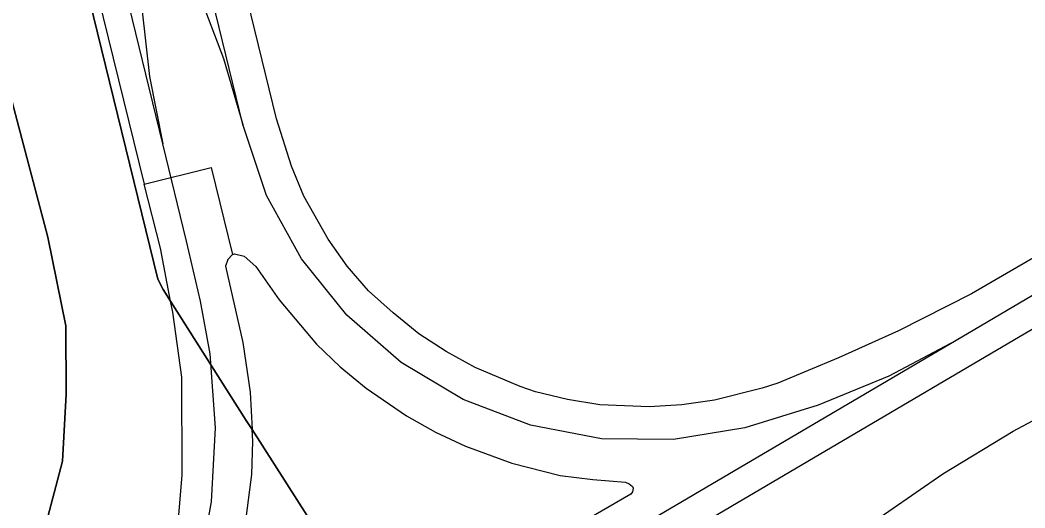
# Model space of a CAD drawing. Extents: x -263423 to -261326, y -1240067 to -1237864.
# Drawn here: x -262205.4 to -262144.2, y -1239476.7 to -1239447 of the extents above; entities that cross this region are included whole.
import ezdxf

# ---------------------------------------------------------------- set-up
doc = ezdxf.new("R2010")
doc.units = 0
for name, color, linetype in [('body_kn', 7, 'Continuous'), ('kladpar_hranice', 7, 'Continuous'), ('kladpar_plochy', 7, 'Continuous'), ('linie', 7, 'Continuous'), ('zappar_hrandruhpozemk', 7, 'Continuous')]:
    doc.layers.add(name, color=color, linetype=linetype)

msp = doc.modelspace()

# ---------------------------------------------------------------- linework, layer by layer
at = {"layer": 'body_kn'}
for p, q in [((-262192.99, -1239449.38), (-262192.99, -1239449.38)), ((-262197.51, -1239450.48), (-262197.51, -1239450.48)), ((-262189.77, -1239453.06), (-262189.77, -1239453.06)), ((-262191.83, -1239453.4), (-262191.83, -1239453.4)), ((-262196.69, -1239454.58), (-262196.69, -1239454.58)), ((-262193.76, -1239456.01), (-262193.76, -1239456.01)), ((-262188.87, -1239455.94), (-262188.87, -1239455.94)), ((-262197.83, -1239457.02), (-262197.83, -1239457.02)), ((-262190.38, -1239457.72), (-262190.38, -1239457.72)), ((-262188.1, -1239457.75), (-262188.1, -1239457.75)), ((-262203.7, -1239460.24), (-262203.7, -1239460.24)), ((-262195.25, -1239460.49), (-262195.25, -1239460.49)), ((-262186.62, -1239460.37), (-262186.62, -1239460.37)), ((-262196.84, -1239460.91), (-262196.84, -1239460.91)), ((-262192.74, -1239461.61), (-262192.74, -1239461.61)), ((-262192.46, -1239461.31), (-262192.46, -1239461.31)), ((-262192.32, -1239461.27), (-262192.32, -1239461.27)), ((-262191.74, -1239461.41), (-262191.74, -1239461.41)), ((-262188.26, -1239461.57), (-262188.26, -1239461.57)), ((-262192.88, -1239462.01), (-262192.88, -1239462.01)), ((-262191.03, -1239462.04), (-262191.03, -1239462.04)), ((-262185.48, -1239462.02), (-262185.48, -1239462.02)), ((-262196.99, -1239462.8), (-262196.99, -1239462.8)), ((-262196.99, -1239462.8), (-262196.99, -1239462.8)), ((-262196.67, -1239463.43), (-262196.67, -1239463.43)), ((-262184.17, -1239463.51), (-262184.17, -1239463.51)), ((-262196.22, -1239464.14), (-262196.22, -1239464.14)), ((-262196.22, -1239464.14), (-262196.22, -1239464.14)), ((-262194.39, -1239464.14), (-262194.39, -1239464.14)), ((-262189.62, -1239464.06), (-262189.62, -1239464.06)), ((-262147.48, -1239463.7), (-262147.48, -1239463.7)), ((-262196.09, -1239464.82), (-262196.09, -1239464.82)), ((-262182.68, -1239464.86), (-262182.68, -1239464.86)), ((-262185.5, -1239464.99), (-262185.5, -1239464.99)), ((-262202.6, -1239465.65), (-262202.6, -1239465.65)), ((-262151.92, -1239465.94), (-262151.92, -1239465.94)), ((-262191.83, -1239466.66), (-262191.83, -1239466.66)), ((-262181.1, -1239466.13), (-262181.1, -1239466.13)), ((-262148.4, -1239466.53), (-262148.4, -1239466.53)), ((-262148.4, -1239466.53), (-262148.4, -1239466.53)), ((-262145.19, -1239466.67), (-262145.19, -1239466.67)), ((-262187.34, -1239466.75), (-262187.34, -1239466.75)), ((-262179.45, -1239467.2), (-262179.45, -1239467.2)), ((-262193.82, -1239467.34), (-262193.82, -1239467.34)), ((-262182.18, -1239467.87), (-262182.18, -1239467.87)), ((-262155.57, -1239467.59), (-262155.57, -1239467.59)), ((-262185.89, -1239468.13), (-262185.89, -1239468.13)), ((-262177.69, -1239468.18), (-262177.69, -1239468.18)), ((-262195.54, -1239468.77), (-262195.54, -1239468.77)), ((-262159.26, -1239469.13), (-262159.26, -1239469.13)), ((-262152.51, -1239468.7), (-262152.51, -1239468.7)), ((-262191.37, -1239469.67), (-262191.37, -1239469.67)), ((-262184.32, -1239469.44), (-262184.32, -1239469.44)), ((-262174.94, -1239469.34), (-262174.94, -1239469.34)), ((-262174, -1239469.65), (-262174, -1239469.65)), ((-262160.21, -1239469.44), (-262160.21, -1239469.44)), ((-262202.57, -1239469.81), (-262202.57, -1239469.81)), ((-262178.41, -1239470.13), (-262178.41, -1239470.13)), ((-262172.06, -1239470.12), (-262172.06, -1239470.12)), ((-262163.12, -1239470.16), (-262163.12, -1239470.16)), ((-262170.09, -1239470.45), (-262170.09, -1239470.45)), ((-262167.08, -1239470.57), (-262167.08, -1239470.57)), ((-262165.1, -1239470.46), (-262165.1, -1239470.46)), ((-262156.81, -1239470.47), (-262156.81, -1239470.47)), ((-262191.61, -1239471.41), (-262191.61, -1239471.41)), ((-262181.86, -1239471.12), (-262181.86, -1239471.12)), ((-262193.48, -1239471.84), (-262193.48, -1239471.84)), ((-262191.26, -1239471.96), (-262191.26, -1239471.96)), ((-262180.09, -1239472.11), (-262180.09, -1239472.11)), ((-262174.31, -1239471.69), (-262174.31, -1239471.69)), ((-262161.26, -1239471.85), (-262161.26, -1239471.85)), ((-262144.94, -1239472.05), (-262144.94, -1239472.05)), ((-262191.22, -1239472.67), (-262191.22, -1239472.67)), ((-262169.99, -1239472.51), (-262169.99, -1239472.51)), ((-262165.6, -1239472.56), (-262165.6, -1239472.56)), ((-262178.27, -1239472.96), (-262178.27, -1239472.96)), ((-262202.8, -1239473.88), (-262202.8, -1239473.88)), ((-262175.44, -1239474), (-262175.44, -1239474)), ((-262149.21, -1239474.64), (-262149.21, -1239474.64)), ((-262195.51, -1239474.73), (-262195.51, -1239474.73)), ((-262191.27, -1239474.69), (-262191.27, -1239474.69)), ((-262172.51, -1239474.74), (-262172.51, -1239474.74)), ((-262170.52, -1239475), (-262170.52, -1239475)), ((-262168.54, -1239475.15), (-262168.54, -1239475.15)), ((-262168.3, -1239475.25), (-262168.3, -1239475.25)), ((-262168.21, -1239475.88), (-262168.21, -1239475.88)), ((-262168.11, -1239475.74), (-262168.11, -1239475.74)), ((-262168.1, -1239475.42), (-262168.1, -1239475.42)), ((-262168.07, -1239475.52), (-262168.07, -1239475.52)), ((-262193.73, -1239476.35), (-262193.73, -1239476.35))]:
    msp.add_line(p, q, dxfattribs=at)
at = {"layer": 'kladpar_hranice'}
for points in [[(-262101.68, -1239434.12), (-262109.32, -1239460.18), (-262111.41, -1239460.25), (-262110.37, -1239463.55), (-262110.63, -1239464), (-262113.23, -1239465.6), (-262113.34, -1239465.67), (-262113.53, -1239465.48), (-262147.08, -1239484.02), (-262152.51, -1239486.83), (-262165.54, -1239493.56), (-262173.89, -1239496.92), (-262174.39, -1239498.32), (-262175.91, -1239495.94), (-262181.06, -1239487.9), (-262183.09, -1239484.72), (-262191.26, -1239471.96), (-262191.61, -1239471.41), (-262196.22, -1239464.14), (-262196.67, -1239463.43), (-262196.99, -1239462.8), (-262205.32, -1239428.84)], [(-262205.32, -1239428.84), (-262196.99, -1239462.8)], [(-262270.11, -1239532.19), (-262283.16, -1239520.7), (-262271.7, -1239528.29), (-262263.65, -1239519.08), (-262260.32, -1239517.92), (-262255.4, -1239515.35), (-262249.45, -1239511.82), (-262238.3, -1239505.2), (-262234.97, -1239503.22), (-262220.65, -1239494.94), (-262215.64, -1239492.24), (-262211.66, -1239489.25), (-262208.75, -1239486.51), (-262205.53, -1239482.07), (-262203.89, -1239478.03), (-262202.8, -1239473.88), (-262202.57, -1239469.81), (-262202.6, -1239465.65), (-262203.7, -1239460.24), (-262206.45, -1239449.79), (-262207.71, -1239446.98)], [(-262206.45, -1239449.79), (-262203.7, -1239460.24), (-262202.6, -1239465.65), (-262202.57, -1239469.81), (-262202.8, -1239473.88), (-262203.89, -1239478.03), (-262205.53, -1239482.07)], [(-262196.99, -1239462.8), (-262196.67, -1239463.43), (-262196.22, -1239464.14), (-262191.61, -1239471.41), (-262191.26, -1239471.96), (-262183.09, -1239484.72), (-262181.06, -1239487.9), (-262175.91, -1239495.94), (-262174.39, -1239498.32), (-262171.57, -1239502.25), (-262171.19, -1239502.83), (-262169.76, -1239505.01), (-262169.19, -1239505.88), (-262157.76, -1239523.3)]]:
    msp.add_lwpolyline(points, dxfattribs=at)
at = {"layer": 'kladpar_plochy'}
for points in [[(-262101.68, -1239434.12), (-262109.32, -1239460.18), (-262111.41, -1239460.25), (-262110.37, -1239463.55), (-262110.63, -1239464), (-262113.23, -1239465.6), (-262113.34, -1239465.67), (-262113.53, -1239465.48), (-262147.08, -1239484.02), (-262152.51, -1239486.83), (-262165.54, -1239493.56), (-262173.89, -1239496.92), (-262174.39, -1239498.32), (-262175.91, -1239495.94), (-262181.06, -1239487.9), (-262183.09, -1239484.72), (-262191.26, -1239471.96), (-262191.61, -1239471.41), (-262196.22, -1239464.14), (-262196.67, -1239463.43), (-262196.99, -1239462.8), (-262205.32, -1239428.84)], [(-262205.32, -1239428.84), (-262196.99, -1239462.8), (-262196.67, -1239463.43), (-262196.22, -1239464.14), (-262191.61, -1239471.41), (-262191.26, -1239471.96), (-262183.09, -1239484.72), (-262181.06, -1239487.9), (-262175.91, -1239495.94), (-262174.39, -1239498.32), (-262171.57, -1239502.25), (-262171.19, -1239502.83), (-262169.76, -1239505.01), (-262169.19, -1239505.88), (-262157.76, -1239523.3)], [(-262270.11, -1239532.19), (-262283.16, -1239520.7), (-262271.7, -1239528.29), (-262263.65, -1239519.08), (-262260.32, -1239517.92), (-262255.4, -1239515.35), (-262249.45, -1239511.82), (-262238.3, -1239505.2), (-262234.97, -1239503.22), (-262220.65, -1239494.94), (-262215.64, -1239492.24), (-262211.66, -1239489.25), (-262208.75, -1239486.51), (-262205.53, -1239482.07), (-262203.89, -1239478.03), (-262202.8, -1239473.88), (-262202.57, -1239469.81), (-262202.6, -1239465.65), (-262203.7, -1239460.24), (-262206.45, -1239449.79), (-262207.71, -1239446.98)], [(-262206.45, -1239449.79), (-262203.7, -1239460.24), (-262202.6, -1239465.65), (-262202.57, -1239469.81), (-262202.8, -1239473.88), (-262203.89, -1239478.03), (-262205.53, -1239482.07)]]:
    msp.add_lwpolyline(points, dxfattribs=at)
at = {"layer": 'linie'}
for points in [[(-262148.4, -1239466.53), (-262152.51, -1239468.7), (-262156.81, -1239470.47), (-262161.26, -1239471.85), (-262165.6, -1239472.56), (-262169.99, -1239472.51), (-262174.31, -1239471.69), (-262178.41, -1239470.13), (-262182.18, -1239467.87), (-262185.5, -1239464.99), (-262188.26, -1239461.57), (-262190.38, -1239457.72), (-262191.83, -1239453.4), (-262199.44, -1239422.2)], [(-262199.44, -1239422.2), (-262198.62, -1239426.3), (-262198.15, -1239430.46), (-262198.02, -1239434.64), (-262198.11, -1239442.14), (-262197.98, -1239446.32), (-262197.51, -1239450.48), (-262196.69, -1239454.58)], [(-262335.89, -1239573.08), (-262275.87, -1239537.73), (-262260.37, -1239528.96), (-262253, -1239525.19), (-262246.65, -1239522.13), (-262232.65, -1239515.91), (-262228.93, -1239514.1), (-262225.38, -1239512), (-262209.31, -1239501.52), (-262206.57, -1239499.49), (-262203.72, -1239496.9), (-262203.23, -1239496.44), (-262200.32, -1239492.98), (-262197.88, -1239489.18), (-262195.94, -1239485.1), (-262194.55, -1239480.8), (-262193.73, -1239476.35), (-262193.48, -1239471.84), (-262193.82, -1239467.34), (-262194.39, -1239464.14), (-262195.25, -1239460.49), (-262196.69, -1239454.58), (-262204.3, -1239423.39)], [(-262204.3, -1239423.39), (-262203.14, -1239427.41), (-262201.65, -1239431.31), (-262199.83, -1239435.08), (-262196.3, -1239441.7), (-262194.49, -1239445.47), (-262192.99, -1239449.38), (-262191.83, -1239453.4)], [(-262116.2, -1239445.63), (-262119.81, -1239449.22), (-262123.97, -1239452.16), (-262139.55, -1239461.32), (-262148.4, -1239466.53), (-262180.33, -1239485.31), (-262185.92, -1239488.86), (-262197.57, -1239497.69), (-262204.71, -1239502.79), (-262223.44, -1239514.97), (-262226.99, -1239517.08), (-262230.7, -1239518.88), (-262239.45, -1239522.69), (-262248.47, -1239526.81), (-262257.36, -1239531.22), (-262266.09, -1239535.92), (-262294.51, -1239552.55), (-262333.16, -1239575.34)]]:
    msp.add_lwpolyline(points, dxfattribs=at)
at = {"layer": 'zappar_hrandruhpozemk'}
for p, q in [((-262193.76, -1239456.01), (-262192.46, -1239461.31)), ((-262141.08, -1239459.97), (-262147.48, -1239463.7)), ((-262170.46, -1239481.53), (-262145.19, -1239466.67)), ((-262184.32, -1239469.44), (-262181.86, -1239471.12)), ((-262154.14, -1239478.06), (-262149.21, -1239474.64)), ((-262196.04, -1239480.72), (-262195.51, -1239474.73))]:
    msp.add_line(p, q, dxfattribs=at)
for points in [[(-262206.11, -1239407.81), (-262206.89, -1239412.98), (-262206.93, -1239418.2), (-262205.82, -1239423.92), (-262205.96, -1239423.96), (-262197.83, -1239457.02)], [(-262147.48, -1239463.7), (-262151.92, -1239465.94), (-262155.57, -1239467.59), (-262159.26, -1239469.13), (-262160.21, -1239469.44), (-262163.12, -1239470.16), (-262165.1, -1239470.46), (-262167.08, -1239470.57), (-262170.09, -1239470.45), (-262172.06, -1239470.12), (-262174, -1239469.65), (-262174.94, -1239469.34), (-262177.69, -1239468.18), (-262179.45, -1239467.2), (-262181.1, -1239466.13), (-262182.68, -1239464.86), (-262184.17, -1239463.51), (-262185.48, -1239462.02), (-262186.62, -1239460.37), (-262188.1, -1239457.75), (-262188.87, -1239455.94), (-262189.77, -1239453.06), (-262192.63, -1239441.33)], [(-262149.21, -1239474.64), (-262144.94, -1239472.05), (-262139.54, -1239469.18), (-262135.43, -1239466.22), (-262133.38, -1239464.5), (-262131.68, -1239462.44), (-262130.41, -1239460.09), (-262129.73, -1239458.21), (-262129.69, -1239457.54), (-262129.74, -1239457.45), (-262129.79, -1239451.73), (-262129.85, -1239451.66), (-262135.24, -1239456.08), (-262136.86, -1239457.28), (-262141.08, -1239459.97)], [(-262196.22, -1239464.14), (-262196.84, -1239460.91), (-262197.83, -1239457.02), (-262193.76, -1239456.01)], [(-262145.19, -1239466.67), (-262137.33, -1239462.05), (-262129.69, -1239457.54)], [(-262192.46, -1239461.31), (-262192.74, -1239461.61), (-262192.88, -1239462.01), (-262191.83, -1239466.66), (-262191.37, -1239469.67), (-262191.26, -1239471.96)], [(-262192.46, -1239461.31), (-262192.32, -1239461.27), (-262191.74, -1239461.41), (-262191.03, -1239462.04), (-262189.62, -1239464.06), (-262187.34, -1239466.75), (-262185.89, -1239468.13), (-262184.32, -1239469.44)], [(-262195.51, -1239474.73), (-262195.54, -1239468.77), (-262196.09, -1239464.82), (-262196.22, -1239464.14)], [(-262181.86, -1239471.12), (-262180.09, -1239472.11), (-262178.27, -1239472.96), (-262175.44, -1239474), (-262172.51, -1239474.74), (-262170.52, -1239475), (-262168.54, -1239475.15), (-262168.3, -1239475.25), (-262168.1, -1239475.42), (-262168.07, -1239475.52), (-262168.11, -1239475.74), (-262168.21, -1239475.88), (-262172.4, -1239478.32)], [(-262191.66, -1239477.65), (-262191.27, -1239474.69), (-262191.22, -1239472.67), (-262191.26, -1239471.96)]]:
    msp.add_lwpolyline(points, dxfattribs=at)

doc.saveas('drawing.dxf')
